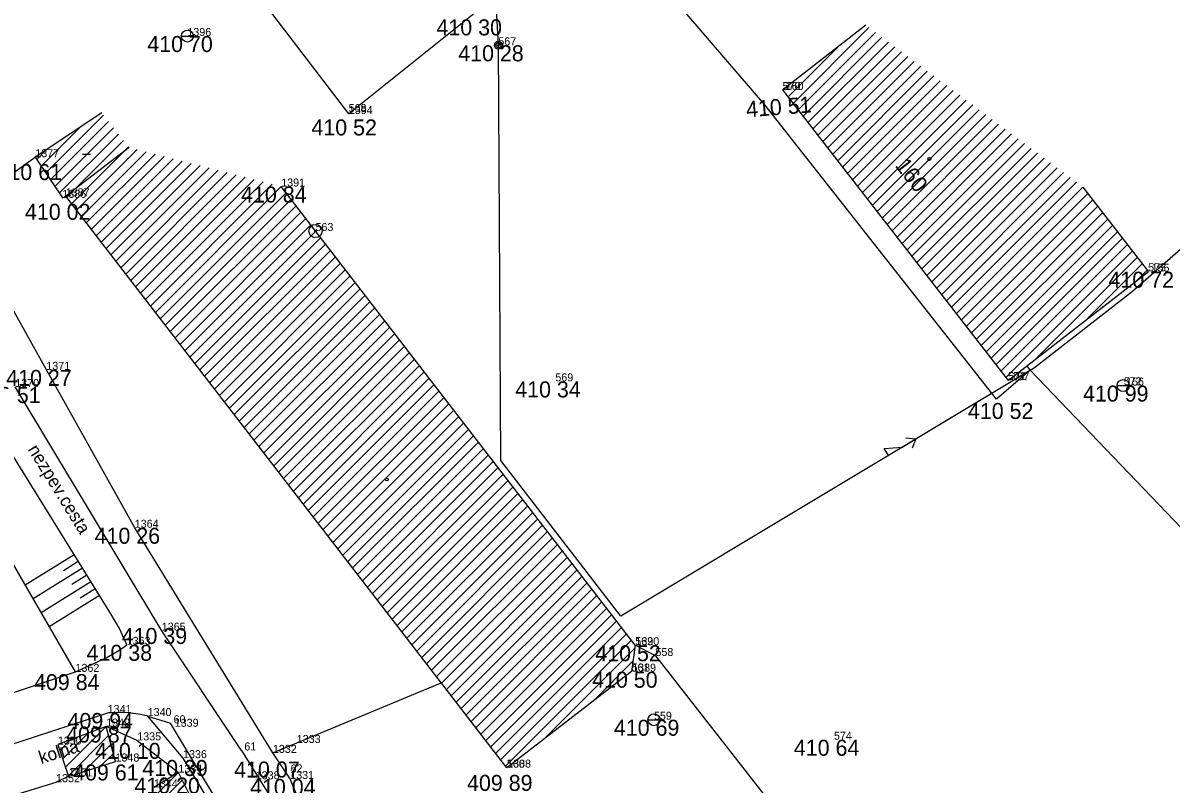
# Model space of a CAD drawing. Extents: x -559180 to -551373, y -1076947 to -1072071.
# Drawn here: x -555256.8 to -555185, y -1073034.1 to -1072986.6 of the extents above; entities that cross this region are included whole.
import ezdxf

# ---------------------------------------------------------------- set-up
doc = ezdxf.new("R2010")
doc.units = 0
for name, color, linetype in [('12_PLOTY', 7, 'Continuous'), ('13_PLOTY', 7, 'Continuous'), ('14_BUDOVY', 7, 'Continuous'), ('17_KOMUNIKACE', 7, 'Continuous'), ('18_POLOHOPIS', 7, 'Continuous'), ('1_VODA_ZN', 7, 'Continuous'), ('20_EL_ZN', 7, 'Continuous'), ('26_SRAFY', 7, 'Continuous'), ('27_HRANA_PATA', 7, 'Continuous'), ('32', 7, 'Continuous'), ('33', 7, 'Continuous'), ('3_BODY', 7, 'Continuous'), ('47_ZN_STAV_OBJ$', 7, 'Continuous'), ('52_POPIS_UCELOVY', 7, 'Continuous'), ('54_C_POPISNA', 7, 'Continuous'), ('6_VYSKY', 7, 'Continuous'), ('NNnadzemní', 7, 'Continuous')]:
    doc.layers.add(name, color=color, linetype=linetype)

# ---------------------------------------------------------------- blocks, each defined once
blk = doc.blocks.new('POINT_DISPLAY')
blk.add_line((0, 0), (0, 0))
blk = doc.blocks.new('BODCST')
at = {"layer": '33'}
for radius in [0.413, 0.05]:
    blk.add_circle((0, 0), radius, dxfattribs=at)
blk = doc.blocks.new('SLB')
at = {"layer": '20_EL_ZN'}
for radius in [0.25, 0.158, 0.05]:
    blk.add_circle((0, 0), radius, dxfattribs=at)
blk = doc.blocks.new('BZ')
at = {"layer": '47_ZN_STAV_OBJ$'}
blk.add_circle((0, 0), 0.0875, dxfattribs=at)
blk = doc.blocks.new('BD')
at = {"layer": '47_ZN_STAV_OBJ$'}
blk.add_line((-0.25, 0), (0.25, 0), dxfattribs=at)
blk = doc.blocks.new('ST')
at = {"layer": '1_VODA_ZN'}
blk.add_line((-0.375, 0), (0.375, 0), dxfattribs=at)
blk.add_circle((0, 0), 0.375, dxfattribs=at)
blk = doc.blocks.new('ELNN')
at = {"layer": '20_EL_ZN'}
for p, q in [((0, 0), (0.5, 0)), ((0.5, 0), (0.5, 0.5)), ((0.5, 0.5), (1.5, 0)), ((1.5, 0), (2.5, 0))]:
    blk.add_line(p, q, dxfattribs=at)
blk.add_lwpolyline([(2, 0.375), (2.5, 0), (2, -0.375)], dxfattribs=at)

msp = doc.modelspace()

# ---------------------------------------------------------------- linework, layer by layer
at = {"layer": '12_PLOTY'}
for p, q in [((-555236.4, -1072992.3), (-555244.05, -1072982.28)), ((-555228.59, -1072986.05), (-555236.4, -1072992.3)), ((-555260.77, -1072998.42), (-555255.98, -1072995)), ((-555255.29, -1073008.28), (-555260.77, -1072998.42)), ((-555249.77, -1073018.14), (-555255.29, -1073008.28)), ((-555241.14, -1073032.2), (-555249.77, -1073018.14)), ((-555217.25, -1073026.15), (-555218.51, -1073025.47)), ((-555217.25, -1073026.15), (-555199.64, -1073048.6)), ((-555241.14, -1073032.2), (-555230.626, -1073027.824)), ((-555249.61, -1073031.42), (-555251.55, -1073030.56)), ((-555249.61, -1073031.42), (-555247.04, -1073033.43)), ((-555240.06, -1073033.83), (-555241.14, -1073032.2)), ((-555253.9, -1073033.67), (-555254.68, -1073034.03)), ((-555238.19, -1073038.35), (-555240.06, -1073033.83)), ((-555260.07, -1073035.68), (-555254.68, -1073034.03))]:
    msp.add_line(p, q, dxfattribs=at)
at = {"layer": '13_PLOTY'}
msp.add_line((-555193.84, -1073008.29), (-555194.04, -1073008.03), dxfattribs=at)
at = {"layer": '14_BUDOVY'}
for p, q in [((-555204.105, -1072986.762), (-555209.3, -1072990.8)), ((-555195.2, -1073008.94), (-555209.3, -1072990.8)), ((-555251.817, -1072992.23), (-555255.98, -1072995)), ((-555250.124, -1072994.383), (-555254.08, -1072997.44)), ((-555255.98, -1072995), (-555254.29, -1072997.54)), ((-555218.51, -1073025.47), (-555240.62, -1072996.83)), ((-555190.549, -1072996.868), (-555186.45, -1073002.15)), ((-555254.29, -1072997.54), (-555254.08, -1072997.44)), ((-555226.53, -1073033.13), (-555254.08, -1072997.44)), ((-555186.45, -1073002.15), (-555195.2, -1073008.94)), ((-555218.51, -1073025.47), (-555218.74, -1073027.11)), ((-555218.74, -1073027.11), (-555226.53, -1073033.13)), ((-555251.55, -1073030.56), (-555254.57, -1073031.68)), ((-555250.97, -1073032.74), (-555251.55, -1073030.56)), ((-555254.57, -1073031.68), (-555253.9, -1073033.67)), ((-555253.9, -1073033.67), (-555250.97, -1073032.74)), ((-555247.04, -1073033.43), (-555248.57, -1073034.36)), ((-555244.22, -1073039.06), (-555247.04, -1073033.43))]:
    msp.add_line(p, q, dxfattribs=at)
at = {"layer": '17_KOMUNIKACE'}
for p, q in [((-555248.08, -1073024.57), (-555257.23, -1073009.35)), ((-555243.11, -1073032.05), (-555248.08, -1073024.57)), ((-555263.811, -1073030.597), (-555253.47, -1073027.14)), ((-555251.46, -1073029.71), (-555262.851, -1073033.46)), ((-555248.96, -1073029.9), (-555247.53, -1073030.35)), ((-555228.54, -1073061.94), (-555247.53, -1073030.35)), ((-555243.11, -1073032.05), (-555224.89, -1073061.04))]:
    msp.add_line(p, q, dxfattribs=at)
for points in [[(-555250.27, -1073025.45), (-555250.727, -1073024.429), (-555251.259, -1073023.508), (-555259.53, -1073010.19)], [(-555253.47, -1073027.14), (-555251.547, -1073026.272), (-555250.756, -1073025.811), (-555250.27, -1073025.45)], [(-555248.96, -1073029.9), (-555249.406, -1073029.804), (-555250.141, -1073029.703), (-555250.731, -1073029.674), (-555251.46, -1073029.71)]]:
    msp.add_lwpolyline(points, dxfattribs=at)
at = {"layer": '18_POLOHOPIS'}
for p, q in [((-555210.42, -1072991.72), (-555220.95, -1072979.47)), ((-555195.94, -1073010.11), (-555210.42, -1072991.72)), ((-555193.84, -1073008.29), (-555195.94, -1073010.11)), ((-555176.1, -1073026.86), (-555193.84, -1073008.29))]:
    msp.add_line(p, q, dxfattribs=at)
at = {"layer": '26_SRAFY'}
for p, q in [((-555256.616, -1073021.702), (-555253.559, -1073019.804)), ((-555256.115, -1073022.568), (-555253.032, -1073020.653)), ((-555254.217, -1073020.8), (-555253.296, -1073020.229)), ((-555255.614, -1073023.434), (-555252.504, -1073021.503)), ((-555253.697, -1073021.655), (-555252.768, -1073021.078)), ((-555255.113, -1073024.3), (-555251.977, -1073022.352)), ((-555253.177, -1073022.509), (-555252.241, -1073021.928))]:
    msp.add_line(p, q, dxfattribs=at)
at = {"layer": '27_HRANA_PATA'}
for p, q in [((-555253.47, -1073027.14), (-555258.92, -1073017.72)), ((-555246.75, -1073032.53), (-555248.96, -1073029.9)), ((-555238.26, -1073046.48), (-555246.75, -1073032.53))]:
    msp.add_line(p, q, dxfattribs=at)
at = {"layer": '32'}
for p, q in [((-555208.651, -1072991.635), (-555203.917, -1072986.902)), ((-555208.342, -1072992.033), (-555203.512, -1072987.204)), ((-555208.032, -1072992.431), (-555203.107, -1072987.506)), ((-555207.723, -1072992.829), (-555202.702, -1072987.808)), ((-555208.96, -1072991.237), (-555205.81, -1072988.087)), ((-555207.414, -1072993.227), (-555202.297, -1072988.11)), ((-555207.105, -1072993.625), (-555201.892, -1072988.412)), ((-555206.795, -1072994.022), (-555201.487, -1072988.714)), ((-555206.486, -1072994.42), (-555201.082, -1072989.016)), ((-555206.177, -1072994.818), (-555200.677, -1072989.318)), ((-555205.868, -1072995.216), (-555200.271, -1072989.62)), ((-555205.558, -1072995.614), (-555199.866, -1072989.922)), ((-555209.269, -1072990.84), (-555208.985, -1072990.555)), ((-555205.249, -1072996.012), (-555199.461, -1072990.224)), ((-555204.94, -1072996.41), (-555199.056, -1072990.526)), ((-555204.631, -1072996.807), (-555198.651, -1072990.828)), ((-555204.321, -1072997.205), (-555198.246, -1072991.13)), ((-555204.012, -1072997.603), (-555197.841, -1072991.432)), ((-555203.703, -1072998.001), (-555197.436, -1072991.734)), ((-555203.394, -1072998.399), (-555197.031, -1072992.036)), ((-555255.327, -1072995.981), (-555251.711, -1072992.365)), ((-555255.045, -1072996.406), (-555251.4, -1072992.761)), ((-555203.084, -1072998.797), (-555196.626, -1072992.338)), ((-555202.775, -1072999.195), (-555196.22, -1072992.64)), ((-555202.466, -1072999.592), (-555195.815, -1072992.942)), ((-555255.61, -1072995.556), (-555253.211, -1072993.158)), ((-555254.762, -1072996.83), (-555251.089, -1072993.156)), ((-555254.48, -1072997.255), (-555250.777, -1072993.552)), ((-555202.157, -1072999.99), (-555195.41, -1072993.244)), ((-555201.847, -1073000.388), (-555195.005, -1072993.546)), ((-555254.027, -1072997.509), (-555250.466, -1072993.948)), ((-555253.719, -1072997.908), (-555250.155, -1072994.344)), ((-555201.538, -1073000.786), (-555194.6, -1072993.848)), ((-555201.229, -1073001.184), (-555194.195, -1072994.15)), ((-555255.892, -1072995.132), (-555255.324, -1072994.564)), ((-555253.411, -1072998.307), (-555249.617, -1072994.513)), ((-555253.103, -1072998.706), (-555249.055, -1072994.658)), ((-555252.795, -1072999.105), (-555248.493, -1072994.803)), ((-555252.487, -1072999.504), (-555247.93, -1072994.948)), ((-555252.179, -1072999.903), (-555247.368, -1072995.093)), ((-555200.92, -1073001.582), (-555193.79, -1072994.452)), ((-555200.61, -1073001.98), (-555193.385, -1072994.754)), ((-555200.301, -1073002.377), (-555192.98, -1072995.056)), ((-555251.87, -1073000.302), (-555246.806, -1072995.237)), ((-555251.562, -1073000.701), (-555246.243, -1072995.382)), ((-555251.254, -1073001.1), (-555245.681, -1072995.527)), ((-555250.946, -1073001.5), (-555245.119, -1072995.672)), ((-555250.638, -1073001.899), (-555244.556, -1072995.817)), ((-555199.992, -1073002.775), (-555192.575, -1072995.358)), ((-555199.683, -1073003.173), (-555192.169, -1072995.66)), ((-555250.33, -1073002.298), (-555243.994, -1072995.961)), ((-555250.022, -1073002.697), (-555243.432, -1072996.106)), ((-555249.714, -1073003.096), (-555242.869, -1072996.251)), ((-555249.406, -1073003.495), (-555242.307, -1072996.396)), ((-555249.098, -1073003.894), (-555241.745, -1072996.54)), ((-555199.373, -1073003.571), (-555191.764, -1072995.962)), ((-555199.064, -1073003.969), (-555191.359, -1072996.264)), ((-555248.79, -1073004.293), (-555241.182, -1072996.685)), ((-555248.482, -1073004.692), (-555240.62, -1072996.83)), ((-555248.174, -1073005.091), (-555240.312, -1072997.229)), ((-555198.755, -1073004.367), (-555190.954, -1072996.566)), ((-555198.446, -1073004.765), (-555190.549, -1072996.868)), ((-555198.136, -1073005.162), (-555190.24, -1072997.266)), ((-555247.866, -1073005.49), (-555240.004, -1072997.628)), ((-555197.827, -1073005.56), (-555189.931, -1072997.664)), ((-555247.558, -1073005.889), (-555239.696, -1072998.027)), ((-555247.25, -1073006.288), (-555239.388, -1072998.426)), ((-555197.518, -1073005.958), (-555189.622, -1072998.062)), ((-555197.209, -1073006.356), (-555189.313, -1072998.461)), ((-555246.942, -1073006.687), (-555239.08, -1072998.825)), ((-555246.634, -1073007.086), (-555238.772, -1072999.224)), ((-555196.899, -1073006.754), (-555189.004, -1072998.859)), ((-555196.59, -1073007.152), (-555188.695, -1072999.257)), ((-555246.326, -1073007.485), (-555238.464, -1072999.623)), ((-555246.018, -1073007.884), (-555238.156, -1073000.022)), ((-555196.281, -1073007.55), (-555188.386, -1072999.655)), ((-555195.972, -1073007.947), (-555188.077, -1073000.053)), ((-555245.71, -1073008.284), (-555237.847, -1073000.421)), ((-555245.402, -1073008.683), (-555237.539, -1073000.82)), ((-555195.662, -1073008.345), (-555187.768, -1073000.451)), ((-555195.353, -1073008.743), (-555187.459, -1073000.849)), ((-555245.093, -1073009.082), (-555237.231, -1073001.219)), ((-555193.605, -1073007.703), (-555187.15, -1073001.248)), ((-555244.785, -1073009.481), (-555236.923, -1073001.619)), ((-555244.477, -1073009.88), (-555236.615, -1073002.018)), ((-555190.449, -1073005.253), (-555186.841, -1073001.646)), ((-555187.292, -1073002.803), (-555186.532, -1073002.044)), ((-555244.169, -1073010.279), (-555236.307, -1073002.417)), ((-555243.861, -1073010.678), (-555235.999, -1073002.816)), ((-555243.553, -1073011.077), (-555235.691, -1073003.215)), ((-555243.245, -1073011.476), (-555235.383, -1073003.614)), ((-555242.937, -1073011.875), (-555235.075, -1073004.013)), ((-555242.629, -1073012.274), (-555234.767, -1073004.412)), ((-555242.321, -1073012.673), (-555234.459, -1073004.811)), ((-555242.013, -1073013.072), (-555234.151, -1073005.21)), ((-555241.705, -1073013.471), (-555233.843, -1073005.609)), ((-555241.397, -1073013.87), (-555233.535, -1073006.008)), ((-555241.089, -1073014.269), (-555233.227, -1073006.407)), ((-555240.781, -1073014.669), (-555232.918, -1073006.806)), ((-555240.473, -1073015.068), (-555232.61, -1073007.205)), ((-555240.165, -1073015.467), (-555232.302, -1073007.604)), ((-555239.857, -1073015.866), (-555231.994, -1073008.003)), ((-555239.549, -1073016.265), (-555231.686, -1073008.402)), ((-555239.241, -1073016.664), (-555231.378, -1073008.801)), ((-555238.933, -1073017.063), (-555231.07, -1073009.2)), ((-555238.625, -1073017.462), (-555230.762, -1073009.599)), ((-555238.317, -1073017.861), (-555230.454, -1073009.998)), ((-555238.008, -1073018.26), (-555230.146, -1073010.398)), ((-555237.7, -1073018.659), (-555229.838, -1073010.797)), ((-555237.392, -1073019.058), (-555229.53, -1073011.196)), ((-555237.084, -1073019.457), (-555229.222, -1073011.595)), ((-555236.776, -1073019.856), (-555228.914, -1073011.994)), ((-555236.468, -1073020.255), (-555228.606, -1073012.393)), ((-555236.16, -1073020.654), (-555228.298, -1073012.792)), ((-555235.852, -1073021.054), (-555227.989, -1073013.191)), ((-555235.544, -1073021.453), (-555227.681, -1073013.59)), ((-555235.236, -1073021.852), (-555227.373, -1073013.989)), ((-555234.928, -1073022.251), (-555227.065, -1073014.388)), ((-555234.62, -1073022.65), (-555226.757, -1073014.787)), ((-555234.312, -1073023.049), (-555226.449, -1073015.186)), ((-555234.004, -1073023.448), (-555226.141, -1073015.585)), ((-555233.696, -1073023.847), (-555225.833, -1073015.984)), ((-555233.388, -1073024.246), (-555225.525, -1073016.383)), ((-555233.08, -1073024.645), (-555225.217, -1073016.782)), ((-555232.772, -1073025.044), (-555224.909, -1073017.181)), ((-555232.464, -1073025.443), (-555224.601, -1073017.58)), ((-555232.156, -1073025.842), (-555224.293, -1073017.979)), ((-555231.848, -1073026.241), (-555223.985, -1073018.378)), ((-555231.54, -1073026.64), (-555223.677, -1073018.777)), ((-555231.231, -1073027.039), (-555223.369, -1073019.177)), ((-555230.923, -1073027.438), (-555223.06, -1073019.576)), ((-555230.615, -1073027.838), (-555222.752, -1073019.975)), ((-555230.307, -1073028.237), (-555222.444, -1073020.374)), ((-555229.999, -1073028.636), (-555222.136, -1073020.773)), ((-555229.691, -1073029.035), (-555221.828, -1073021.172)), ((-555229.383, -1073029.434), (-555221.52, -1073021.571)), ((-555229.075, -1073029.833), (-555221.212, -1073021.97)), ((-555228.767, -1073030.232), (-555220.904, -1073022.369)), ((-555228.459, -1073030.631), (-555220.596, -1073022.768)), ((-555228.151, -1073031.03), (-555220.288, -1073023.167)), ((-555227.843, -1073031.429), (-555219.98, -1073023.566)), ((-555227.535, -1073031.828), (-555219.672, -1073023.965)), ((-555227.227, -1073032.227), (-555219.364, -1073024.364)), ((-555226.919, -1073032.626), (-555219.056, -1073024.763)), ((-555226.611, -1073033.025), (-555218.748, -1073025.162)), ((-555224.234, -1073031.356), (-555218.536, -1073025.658)), ((-555221.122, -1073028.951), (-555218.652, -1073026.481)), ((-555254.091, -1073033.101), (-555251.55, -1073030.56)), ((-555254.448, -1073032.043), (-555253.798, -1073031.394)), ((-555254.27, -1073032.572), (-555252.674, -1073030.977)), ((-555253.913, -1073033.63), (-555251.401, -1073031.119)), ((-555252.942, -1073033.366), (-555251.253, -1073031.677)), ((-555251.906, -1073033.037), (-555251.104, -1073032.236)), ((-555248.37, -1073034.76), (-555247.04, -1073033.43)), ((-555248.134, -1073035.231), (-555246.804, -1073033.901))]:
    msp.add_line(p, q, dxfattribs=at)
at = {"layer": 'NNnadzemní'}
for p, q in [((-555227.06, -1072988.01), (-555228.119, -1072966.662)), ((-555167.34, -1072985.71), (-555187.454, -1073003.384)), ((-555226.912, -1073013.936), (-555227.06, -1072988.01)), ((-555187.454, -1073003.384), (-555193.582, -1073008.146)), ((-555193.582, -1073008.146), (-555219.406, -1073023.656)), ((-555219.406, -1073023.656), (-555226.912, -1073013.936))]:
    msp.add_line(p, q, dxfattribs=at)

# ---------------------------------------------------------------- block references
at = {"layer": '1_VODA_ZN'}
for name, p in [('ST', (-555246.48, -1072987.43)), ('ST', (-555246.48, -1072987.43)), ('POINT_DISPLAY', (-555246.48, -1072987.43)), ('POINT_DISPLAY', (-555227.06, -1072988.01)), ('POINT_DISPLAY', (-555209.31, -1072990.8)), ('POINT_DISPLAY', (-555209.3, -1072990.8)), ('POINT_DISPLAY', (-555236.41, -1072992.18)), ('POINT_DISPLAY', (-555236.4, -1072992.3)), ('POINT_DISPLAY', (-555255.98, -1072995)), ('POINT_DISPLAY', (-555240.62, -1072996.83)), ('POINT_DISPLAY', (-555254.29, -1072997.54)), ('POINT_DISPLAY', (-555254.08, -1072997.44)), ('POINT_DISPLAY', (-555238.48, -1072999.61)), ('POINT_DISPLAY', (-555186.48, -1073002.12)), ('POINT_DISPLAY', (-555186.45, -1073002.15)), ('POINT_DISPLAY', (-555255.29, -1073008.28)), ('POINT_DISPLAY', (-555223.5, -1073009)), ('POINT_DISPLAY', (-555195.23, -1073008.92)), ('POINT_DISPLAY', (-555195.2, -1073008.94)), ('ST', (-555188.04, -1073009.26)), ('ST', (-555188.04, -1073009.26)), ('POINT_DISPLAY', (-555188.04, -1073009.26)), ('POINT_DISPLAY', (-555188, -1073009.24)), ('POINT_DISPLAY', (-555249.77, -1073018.14)), ('POINT_DISPLAY', (-555248.08, -1073024.57)), ('POINT_DISPLAY', (-555250.27, -1073025.45)), ('POINT_DISPLAY', (-555218.51, -1073025.47)), ('POINT_DISPLAY', (-555218.5, -1073025.48)), ('POINT_DISPLAY', (-555217.25, -1073026.15)), ('POINT_DISPLAY', (-555253.47, -1073027.14)), ('POINT_DISPLAY', (-555218.74, -1073027.11)), ('POINT_DISPLAY', (-555218.7, -1073027.13)), ('POINT_DISPLAY', (-555251.46, -1073029.71)), ('POINT_DISPLAY', (-555248.96, -1073029.9)), ('ST', (-555217.34, -1073030.13)), ('ST', (-555217.34, -1073030.13)), ('POINT_DISPLAY', (-555217.34, -1073030.13)), ('POINT_DISPLAY', (-555251.55, -1073030.56)), ('POINT_DISPLAY', (-555247.53, -1073030.35)), ('POINT_DISPLAY', (-555247.27, -1073030.57)), ('POINT_DISPLAY', (-555254.57, -1073031.68)), ('POINT_DISPLAY', (-555249.61, -1073031.42)), ('POINT_DISPLAY', (-555239.65, -1073031.58)), ('POINT_DISPLAY', (-555206.1, -1073031.38)), ('POINT_DISPLAY', (-555243.11, -1073032.05)), ('POINT_DISPLAY', (-555241.14, -1073032.2)), ('POINT_DISPLAY', (-555250.97, -1073032.74)), ('POINT_DISPLAY', (-555246.75, -1073032.53)), ('POINT_DISPLAY', (-555226.51, -1073033.12)), ('POINT_DISPLAY', (-555253.9, -1073033.67)), ('POINT_DISPLAY', (-555247.04, -1073033.43)), ('POINT_DISPLAY', (-555240.22, -1073033.42)), ('POINT_DISPLAY', (-555240.06, -1073033.83)), ('POINT_DISPLAY', (-555226.53, -1073033.13)), ('POINT_DISPLAY', (-555226.51, -1073033.14)), ('POINT_DISPLAY', (-555254.68, -1073034.03)), ('POINT_DISPLAY', (-555242.21, -1073033.85))]:
    msp.add_blockref(name, p, dxfattribs=at)
at = {"layer": '20_EL_ZN'}
msp.add_blockref('SLB', (-555227.06, -1072988.01), dxfattribs=at)
at = {"layer": '20_EL_ZN', "xscale": 1.0000014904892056, "yscale": 1.0000014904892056, "rotation": 30.989242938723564}
msp.add_blockref('ELNN', (-555203.132, -1073013.882), dxfattribs=at)
at = {"layer": '32'}
for p in [(-555240.62, -1072996.83), (-555190.549, -1072996.868), (-555251.55, -1073030.56), (-555247.04, -1073033.43)]:
    msp.add_blockref('POINT_DISPLAY', p, dxfattribs=at)
at = {"layer": '33'}
msp.add_blockref('BODCST', (-555238.48, -1072999.61), dxfattribs=at)
at = {"layer": '47_ZN_STAV_OBJ$'}
for name, p in [('BD', (-555252.792, -1072994.8)), ('BZ', (-555200.143, -1072995.108)), ('BZ', (-555234.028, -1073015.127)), ('BD', (-555253.512, -1073033.181))]:
    msp.add_blockref(name, p, dxfattribs=at)

# ---------------------------------------------------------------- texts
at = {"layer": '3_BODY'}
for s, p in [('1396', (-555246.48, -1072987.43)), ('567', (-555227.06, -1072988.01)), ('570', (-555209.31, -1072990.8)), (' 160', (-555209.3, -1072990.8)), ('568', (-555236.41, -1072992.18)), ('1394', (-555236.4, -1072992.3)), ('1377', (-555255.98, -1072995)), ('1391', (-555240.62, -1072996.83)), ('1386', (-555254.29, -1072997.54)), ('1387', (-555254.08, -1072997.44)), ('563', (-555238.48, -1072999.61)), ('573', (-555186.48, -1073002.12)), (' 155', (-555186.45, -1073002.15)), ('1371', (-555255.29, -1073008.28)), ('569', (-555223.5, -1073009)), ('571', (-555195.23, -1073008.92)), (' 157', (-555195.2, -1073008.94)), ('572', (-555188, -1073009.24)), ('1370', (-555257.23, -1073009.35)), (' 156', (-555188.04, -1073009.26)), ('1364', (-555249.77, -1073018.14)), ('1365', (-555248.08, -1073024.57)), ('1363', (-555250.27, -1073025.45)), ('562', (-555218.51, -1073025.47)), ('1390', (-555218.5, -1073025.48)), ('558', (-555217.25, -1073026.15)), ('1362', (-555253.47, -1073027.14)), ('561', (-555218.74, -1073027.11)), ('1389', (-555218.7, -1073027.13)), ('1341', (-555251.46, -1073029.71)), ('1340', (-555248.96, -1073029.9)), ('1349', (-555251.55, -1073030.56)), (' 60', (-555247.53, -1073030.35)), ('1339', (-555247.27, -1073030.57)), ('559', (-555217.34, -1073030.13)), ('1335', (-555249.61, -1073031.42)), ('574', (-555206.1, -1073031.38)), ('1350', (-555254.57, -1073031.68)), (' 61', (-555243.11, -1073032.05)), ('1333', (-555239.65, -1073031.58)), ('1348', (-555250.97, -1073032.74)), ('1336', (-555246.75, -1073032.53)), ('1332', (-555241.14, -1073032.2)), ('1334', (-555247.04, -1073033.43)), (' 62', (-555240.22, -1073033.42)), ('560', (-555226.53, -1073033.13)), ('1388', (-555226.51, -1073033.12)), ('1352', (-555254.68, -1073034.03)), ('1351', (-555253.9, -1073033.67)), ('1338', (-555242.21, -1073033.85)), ('1331', (-555240.06, -1073033.83)), ('1344', (-555248.57, -1073034.36))]:
    msp.add_text(s, height=0.5, dxfattribs=at).set_placement(p)
at = {"layer": '52_POPIS_UCELOVY'}
for s, height, rotation, p in [('nezpev.cesta', 0.79999, 301.625, (-555256.473, -1073013.245)), ('kolna', 0.8, 17.60976, (-555255.616, -1073032.898))]:
    msp.add_text(s, height=height, rotation=rotation, dxfattribs=at).set_placement(p)
at = {"layer": '54_C_POPISNA'}
msp.add_text('160', height=1, rotation=307.85749, dxfattribs=at).set_placement((-555202.328, -1072995.531))
at = {"layer": '6_VYSKY'}
for s, p in [('410 30', (-555230.925, -1072987.39)), ('410 70', (-555248.985, -1072988.43)), ('410 28', (-555229.565, -1072989.01)), ('410 52', (-555238.735, -1072993.64)), ('410 61', (-555258.4, -1072996.426)), ('410 84', (-555243.125, -1072997.83)), ('410 02', (-555256.625, -1072998.91)), ('410 72', (-555188.955, -1073003.15)), ('410 27', (-555257.795, -1073009.28)), ('410 51', (-555259.735, -1073010.35)), ('410 34', (-555226.005, -1073010)), ('410 99', (-555190.545, -1073010.26)), ('410 52', (-555197.735, -1073011.347)), ('410 26', (-555252.275, -1073019.14)), ('410 39', (-555250.585, -1073025.4)), ('410 38', (-555252.775, -1073026.45)), ('410 52', (-555221.005, -1073026.48)), ('409 84', (-555256.06, -1073028.282)), ('410 50', (-555221.205, -1073028.13)), ('409 94', (-555253.965, -1073030.71)), ('410 69', (-555219.845, -1073031.13)), ('409 87', (-555254.055, -1073031.56)), ('410 10', (-555252.243, -1073032.576)), ('410 64', (-555208.605, -1073032.38)), ('409 61', (-555253.617, -1073033.925)), ('410 39', (-555249.297, -1073033.644)), ('410 07', (-555243.56, -1073033.739)), ('410 20', (-555249.787, -1073034.743)), ('410 04', (-555242.565, -1073034.83)), ('409 89', (-555229.015, -1073034.576))]:
    msp.add_text(s, height=1, dxfattribs=at).set_placement(p)
msp.add_text('410 51', height=1, rotation=4.37386, dxfattribs=at).set_placement((-555211.552, -1072992.509))

doc.saveas('drawing.dxf')
